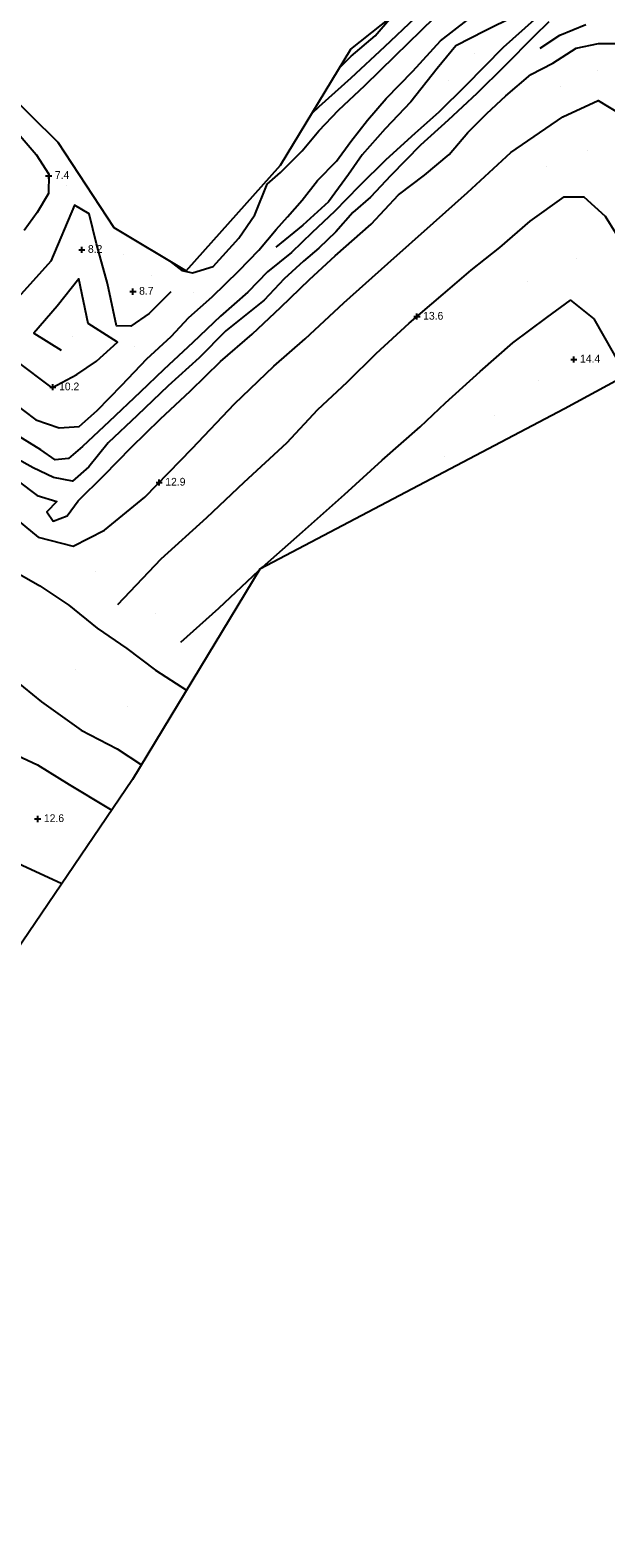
# Model space of a CAD drawing. Extents: x 2316231 to 2323598, y 363169 to 371906.
# Drawn here: x 2321841 to 2322212, y 367772 to 368746 of the extents above; entities that cross this region are included whole.
import ezdxf

# ---------------------------------------------------------------- set-up
doc = ezdxf.new("R2010")
doc.units = 0
for name, color, linetype in [('RD_DTM_BkLn1', 7, 'Continuous'), ('RD_DTM_Holes', 7, 'Continuous'), ('RD_DTM_Spot', 7, 'Continuous'), ('RD_DTM_TinHull', 7, 'Continuous'), ('RD_DTM_Void', 7, 'Continuous'), ('RD_EX_H2O', 7, 'Continuous')]:
    doc.layers.add(name, color=color, linetype=linetype)

msp = doc.modelspace()

# ---------------------------------------------------------------- linework, layer by layer
at = {"layer": 'RD_DTM_BkLn1'}
for points in [[(2321930.605, 368596.571), (2321938.331, 368590.487), (2321945.257, 368588.957), (2321958.627, 368593.051), (2321975.14, 368611.385), (2321985.471, 368626.388), (2321993.622, 368646.301), (2322002.164, 368653.697), (2322016.128, 368667.788), (2322026.984, 368680.568), (2322039.559, 368694.003), (2322056.515, 368709.854), (2322076.146, 368729.087), (2322093.008, 368745.503), (2322110.047, 368762.047), (2322123.963, 368775.868), (2322132.291, 368782.253), (2322144.985, 368783.101), (2322154.541, 368778.756), (2322167.628, 368775.11), (2322181.34, 368772.968), (2322189.256, 368772.495), (2322189.155, 368777.38)], [(2322153.017, 368754.444), (2322134.25, 368745.336), (2322115.423, 368735.653), (2322103.328, 368720.899), (2322086.246, 368699.344), (2322069.782, 368681.892), (2322054.778, 368665.144), (2322046.098, 368652.537), (2322033.115, 368634.868), (2322016.538, 368619.817), (2321999.068, 368605.449)], [(2322040.417, 368721.659), (2322047.784, 368728.949), (2322063.229, 368742.085), (2322073.852, 368754.366)], [(2321828.232, 368505.996), (2321844.091, 368493.993), (2321859.327, 368488.814), (2321872.092, 368489.651), (2321883.873, 368500.064), (2321899.618, 368516.328), (2321915.74, 368533.322), (2321931.481, 368547.939), (2321942.866, 368560.059), (2321958.017, 368573.549), (2321975.232, 368590.328), (2321988.148, 368603.539), (2321999.417, 368616.977), (2322006.572, 368625.069), (2322016.084, 368635.875), (2322025.999, 368648.491), (2322038.302, 368661.044), (2322047.452, 368673.709), (2322058.322, 368687.559), (2322070.334, 368701.56), (2322087.622, 368719.257), (2322105.524, 368738.705), (2322122.616, 368752.215)], [(2322166.011, 368752.386), (2322145.959, 368734.411), (2322121.683, 368709.798), (2322104.302, 368692.748), (2322088.88, 368678.965), (2322070.17, 368661.847), (2322052.989, 368644.868), (2322036.974, 368628.474), (2322022.67, 368614.948), (2322009.179, 368602.185), (2321993.641, 368589.649), (2321981.043, 368576.484), (2321963.453, 368561.058), (2321945.519, 368544.021), (2321926.773, 368526.491), (2321911.455, 368511.849), (2321891.471, 368492.851), (2321874.281, 368476.907), (2321865.245, 368468.983), (2321856.574, 368468.245), (2321847.421, 368474.578), (2321829.96, 368485.466)], [(2322165.969, 368741.775), (2322175.644, 368751.369)], [(2322169.849, 368734.064), (2322182.462, 368742.417), (2322199.249, 368749.222)], [(2321832.847, 368454.488), (2321845.052, 368445.256), (2321857.656, 368441.258), (2321851.304, 368434.6), (2321855.445, 368428.617), (2321864.392, 368432.095), (2321871.49, 368441.728), (2321888.046, 368457.979), (2321905.9, 368476.44), (2321924.553, 368494.464), (2321944.123, 368512.674), (2321963.401, 368531.627), (2321983.948, 368549.33), (2322002.388, 368566.707), (2322020.958, 368584.696), (2322037.524, 368600.041), (2322060.663, 368620.469), (2322078.365, 368639.259), (2322095.15, 368652.122), (2322110.995, 368665.375), (2322123.148, 368679.552), (2322135.368, 368691.776), (2322147.645, 368703.236), (2322163.785, 368717.1), (2322178.055, 368724.286), (2322193.094, 368734.129), (2322207.415, 368737.08), (2322221.319, 368737.008)], [(2321774.879, 368462.33), (2321799.303, 368450.959), (2321828.432, 368432.463), (2321845.722, 368418.164), (2321868.192, 368412.455), (2321888.537, 368422.724), (2321914.501, 368444.029), (2321945.176, 368475.536), (2321972.376, 368504.367), (2321997.91, 368528.684), (2322018.127, 368546.423), (2322042.964, 368569.506), (2322071.476, 368595.029), (2322101.025, 368621.304), (2322122.915, 368640.757), (2322150.898, 368666.634), (2322184.523, 368689.714), (2322207.174, 368700.284), (2322221.486, 368691.66)], [(2321830.128, 368681.96), (2321844.356, 368665.419), (2321852.486, 368652.712), (2321852.452, 368640.161), (2321844.996, 368627.881), (2321836.648, 368616.368)], [(2321897.217, 368374.856), (2321925.065, 368404.297), (2321954.579, 368430.854), (2321978.769, 368453.715), (2322006.257, 368479.216), (2322026.328, 368500.767), (2322045.274, 368518.461), (2322063.999, 368536.896), (2322085.148, 368556.398), (2322107.26, 368575.122), (2322125.156, 368590.618), (2322143.815, 368605.254), (2322163.372, 368622.371), (2322185.22, 368637.954), (2322198.007, 368638.049), (2322211.654, 368625.615), (2322225.062, 368604.006), (2322235.73, 368583.107), (2322250.189, 368557.897), (2322259.734, 368541.402)], [(2321931.261, 368576.583), (2321917.426, 368562.774), (2321905.437, 368554.549), (2321896.321, 368554.824), (2321890.44, 368582.031), (2321883.403, 368607.722), (2321878.579, 368627.117), (2321869.131, 368632.627), (2321853.799, 368596.529), (2321830.839, 368570.796), (2321812.347, 368550.842), (2321813.265, 368544.277), (2321831.03, 368532.4), (2321854.455, 368514.702), (2321870.68, 368523.367), (2321883.388, 368531.99), (2321896.843, 368544.13), (2321877.984, 368556.209), (2321871.894, 368585.075), (2321857.889, 368567.419), (2321842.789, 368549.895), (2321860.521, 368538.947)], [(2321989.545, 368398.051), (2321990.471, 368398.924), (2322016.344, 368421.759), (2322043.43, 368445.861), (2322067.783, 368468.086), (2322092.23, 368489.606), (2322108.725, 368504.916), (2322131.029, 368525.157), (2322152.035, 368543.765), (2322174.132, 368560.148), (2322189.303, 368571.331), (2322204.374, 368559.271), (2322216.934, 368537.334), (2322225.124, 368522.637)], [(2321755.382, 368446.049), (2321771.302, 368434.705), (2321796, 368418.451), (2321809.016, 368408.842), (2321827.595, 368397.893), (2321846.75, 368386.86), (2321865.573, 368374.405), (2321883.768, 368359.587), (2321902.919, 368346.308), (2321921.422, 368332.324), (2321941.415, 368319.411)], [(2321937.769, 368350.458), (2321962.287, 368372.354), (2321988.223, 368396.805)], [(2321785.112, 368354.572), (2321805.17, 368342.033), (2321830.339, 368326.026), (2321847.795, 368311.938), (2321873.348, 368293.554), (2321896.747, 368281.644), (2321912.335, 368271.331)], [(2321775.157, 368305.325), (2321798.264, 368294.533), (2321822.615, 368281.762), (2321845.312, 368271.136), (2321865.593, 368258.466), (2321889.964, 368243.966), (2321893.16, 368242.057)], [(2321780.924, 368233.3), (2321805.475, 368220.47), (2321835.411, 368206.478), (2321860.976, 368194.694), (2321860.986, 368194.69)]]:
    msp.add_lwpolyline(points, dxfattribs=at)
at = {"layer": 'RD_DTM_Holes'}
msp.add_lwpolyline([(2321559.425, 368752.78), (2321667.141, 368666.952), (2321739.944, 368748.552), (2321805.537, 368725.421), (2321858.31, 368673.276), (2321894.632, 368618.184), (2321941.189, 368590.211), (2322002.137, 368658.52), (2322047.569, 368733.455), (2322152.833, 368817.201)], dxfattribs=at)
at = {"layer": 'RD_DTM_Spot'}
for p, q in [((2322127.131, 368730.762), (2322127.131, 368730.762)), ((2322207.019, 368719.377), (2322207.019, 368719.377)), ((2322110.549, 368712.97), (2322110.549, 368712.97)), ((2322182.686, 368709.021), (2322182.686, 368709.021)), ((2322200.353, 368667.653), (2322200.353, 368667.653)), ((2322174.056, 368657.559), (2322174.056, 368657.559)), ((2321863.978, 368645.681), (2321863.978, 368645.681)), ((2321900.848, 368601.057), (2321900.848, 368601.057)), ((2322192.949, 368597.969), (2322192.949, 368597.969)), ((2321918.704, 368587.228), (2321918.704, 368587.228)), ((2322161.621, 368583.167), (2322161.621, 368583.167)), ((2321906.864, 368576.838), (2321906.864, 368576.838)), ((2321945.929, 368576.134), (2321945.929, 368576.134)), ((2321867.535, 368547.652), (2321867.535, 368547.652)), ((2321907.79, 368541.582), (2321907.79, 368541.582)), ((2322191.529, 368533.026), (2322191.529, 368533.026)), ((2322168.814, 368519.232), (2322168.814, 368519.232)), ((2322140.484, 368496.979), (2322140.484, 368496.979)), ((2322108.324, 368470.474), (2322108.324, 368470.474)), ((2321882.514, 368395.891), (2321882.514, 368395.891)), ((2321921.309, 368368.649), (2321921.309, 368368.649)), ((2321869.606, 368333.074), (2321869.606, 368333.074)), ((2321903.289, 368309.088), (2321903.289, 368309.088)), ((2321845.392, 368236.293), (2321845.392, 368236.293)), ((2321876.889, 368220.392), (2321876.889, 368220.392))]:
    msp.add_line(p, q, dxfattribs=at)
at = {"layer": 'RD_DTM_TinHull'}
msp.add_lwpolyline([(2322749.057, 368805.183), (2322437.788, 368637.943), (2322185.484, 368501.144), (2321988.712, 368397.613), (2321906.574, 368261.806), (2321814.258, 368125.896), (2321753.197, 367969.571), (2321734.081, 367792.897), (2321812.341, 367285.803), (2321826.603, 366879.552), (2321787.983, 366568.052), (2321665.825, 366287.064), (2321428.475, 366067.062), (2321222.139, 365846.682), (2320971.939, 365770.635), (2320807.161, 365571.8), (2320809.363, 365353.877), (2320991.706, 364942.038)], dxfattribs=at)
at = {"layer": 'RD_DTM_Void'}
for p, q in [((2321850.483, 368651.619), (2321854.483, 368651.619)), ((2321852.483, 368649.619), (2321852.483, 368653.619)), ((2321871.833, 368603.857), (2321875.833, 368603.857)), ((2321873.833, 368601.857), (2321873.833, 368605.857)), ((2321906.864, 368574.838), (2321906.864, 368578.838)), ((2321904.864, 368576.838), (2321908.864, 368576.838)), ((2322088.255, 368560.723), (2322092.255, 368560.723)), ((2322090.255, 368558.723), (2322090.255, 368562.723)), ((2322189.529, 368533.026), (2322193.529, 368533.026)), ((2322191.529, 368531.026), (2322191.529, 368535.026)), ((2321853.18, 368515.089), (2321857.18, 368515.089)), ((2321855.18, 368513.089), (2321855.18, 368517.089)), ((2321921.767, 368453.546), (2321925.767, 368453.546)), ((2321923.767, 368451.546), (2321923.767, 368455.546)), ((2321845.392, 368234.293), (2321845.392, 368238.293)), ((2321843.392, 368236.293), (2321847.392, 368236.293))]:
    msp.add_line(p, q, dxfattribs=at)
at = {"layer": 'RD_EX_H2O'}
for points in [[(2322125.582, 368786.323), (2322109.12, 368770.036), (2322088.763, 368753.321), (2322069.381, 368734.934), (2322047.442, 368714.669), (2322026.918, 368696.154), (2322022.38, 368691.908)], [(2322165.969, 368741.775), (2322146.844, 368722.494), (2322128.921, 368704.774), (2322110.352, 368687.632), (2322092.525, 368671.454), (2322073.281, 368651.855), (2322060.294, 368637.75), (2322048.784, 368627.865), (2322037.939, 368615.415), (2322026.828, 368604.895), (2322017.015, 368596.548), (2322004.596, 368585.136), (2321991.597, 368571.372), (2321966.848, 368551.536), (2321949.725, 368534.156), (2321929.59, 368515.97), (2321909.617, 368496.796), (2321890.836, 368479.266), (2321878.328, 368463.619), (2321867.901, 368454.509), (2321855.671, 368456.73), (2321842.543, 368463), (2321831.296, 368469.183)]]:
    msp.add_lwpolyline(points, dxfattribs=at)

# ---------------------------------------------------------------- texts
at = {"layer": 'RD_DTM_Void'}
for s, p in [('7.4', (2321856.483, 368649.619)), ('8.2', (2321877.833, 368601.857)), ('8.7', (2321910.864, 368574.838)), ('13.6', (2322094.255, 368558.723)), ('14.4', (2322195.529, 368531.026)), ('10.2', (2321859.18, 368513.089)), ('12.9', (2321927.767, 368451.546)), ('12.6', (2321849.392, 368234.293))]:
    msp.add_text(s, height=5, dxfattribs=at).set_placement(p)

doc.saveas('drawing.dxf')
